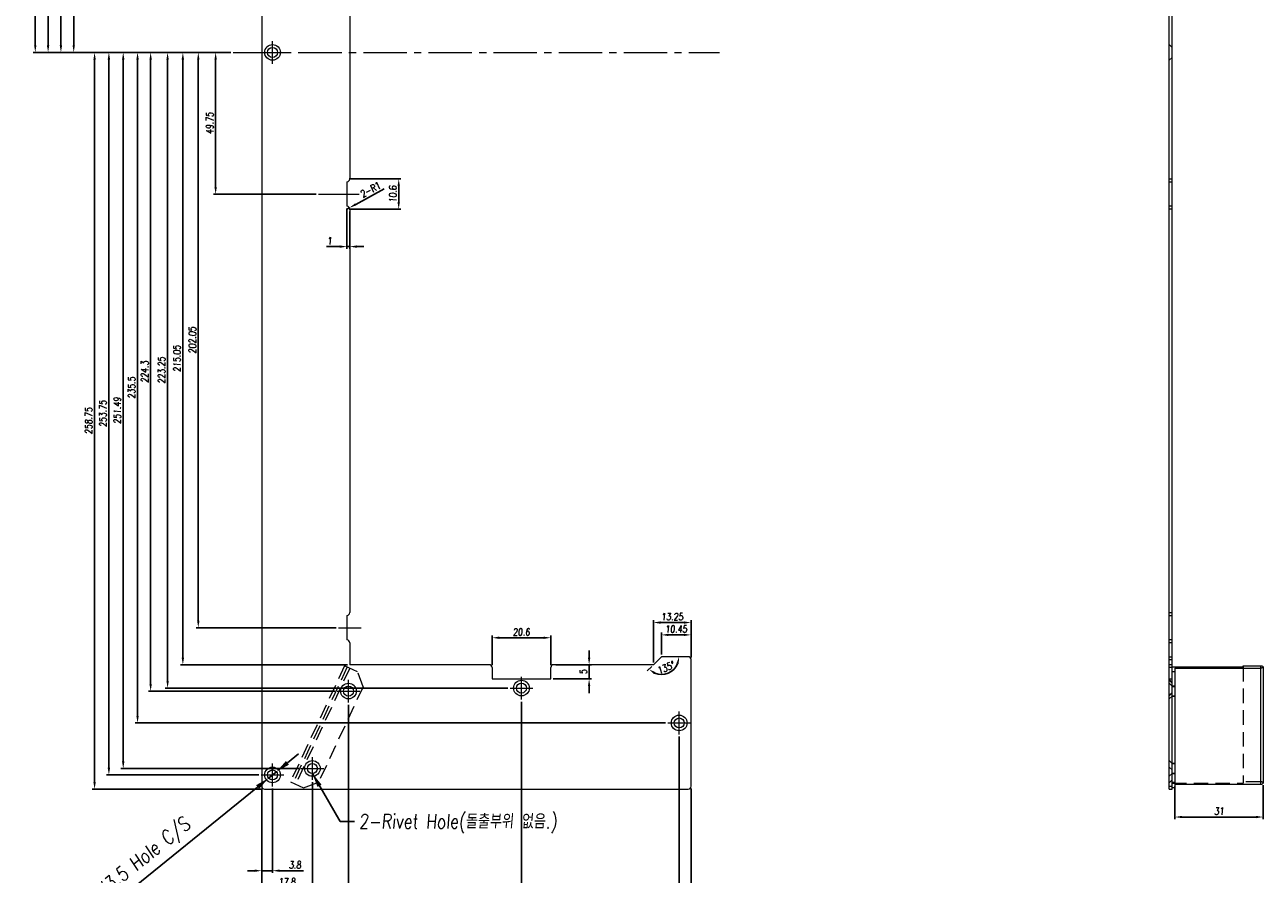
# Model space of a CAD drawing. Header units: millimetres. Extents: x 4497 to 11741, y 5958 to 12619.
# Tile 413 of 424: x 10125 to 10560, y 9300 to 9598. Entities that reach past the tile are written whole.
import ezdxf

# ---------------------------------------------------------------- set-up
doc = ezdxf.new("R2010")
doc.units = ezdxf.units.MM
doc.header["$LTSCALE"] = 0.8
doc.header["$PDMODE"] = 3
doc.header["$PDSIZE"] = 0.3125
for name, pattern in [('CENTER', [50.8, 31.75, -6.35, 6.35, -6.35]), ('CENTER2', [28.575, 19.05, -3.175, 3.175, -3.175]), ('HIDDEN', [9.525, 6.35, -3.175])]:
    doc.linetypes.add(name, pattern=pattern)
doc.layers.get('0').update_dxf_attribs({"linetype": 'CONTINUOUS', "lineweight": 0})
doc.layers.get('Defpoints').update_dxf_attribs({"linetype": 'CONTINUOUS', "lineweight": 0})
for name, color, linetype, lineweight in [('1', 2, 'CENTER', 0), ('2', 3, 'CONTINUOUS', 0), ('3', 5, 'HIDDEN', 0), ('4', 1, 'CENTER2', 9), ('P', 1, 'CONTINUOUS', 0)]:
    doc.layers.add(name, color=color, linetype=linetype, lineweight=lineweight)
doc.styles.get("Standard").update_dxf_attribs({"font": 'romans.shx', "width": 0.8, "oblique": 5, "bigfont": 'whgtxt.shx'})
doc.dimstyles.get("Standard").update_dxf_attribs({"dimtxt": 2.5, "dimasz": 2.5, "dimexe": 0.8, "dimexo": 0.8, "dimgap": 0.8, "dimtad": 1, "dimdsep": 46, "dimtxsty": 'Standard', "dimcen": 0, "dimclrd": 3, "dimclre": 3, "dimclrt": 3, "dimazin": 0, "dimtp": 0.001, "dimtm": 0.001, "dimtfac": 1, "dimtmove": 0, "dimatfit": 3, "dimfxl": 0, "dimtolj": 1, "dimarcsym": 0})

# ---------------------------------------------------------------- blocks, each defined once
blk = doc.blocks.new('*D21')
at = {"layer": '2', "color": 3, "lineweight": -2}
for p, q in [((10216.88, 9338.63), (10220.76, 9341.78)), ((10212.99, 9335.48), (10210.27, 9333.28)), ((10146.04, 9281.22), (10206.39, 9330.13))]:
    blk.add_line(p, q, dxfattribs=at)
at = {"layer": '2', "color": 3}
for points in [[(10216.35, 9339.28), (10217.4, 9337.98), (10212.99, 9335.48)], [(10205.87, 9330.78), (10206.91, 9329.48), (10210.27, 9333.28)]]:
    blk.add_solid(points, dxfattribs=at)
at = {"layer": 'Defpoints', "color": 0}
for p in [(10210.27, 9333.28), (10212.99, 9335.48)]:
    blk.add_point(p, dxfattribs=at)
at = {"layer": '2', "color": 3, "insert": (10163.68, 9302.48), "char_height": 5, "attachment_point": 5, "rotation": 39.0224}
blk.add_mtext('\\A1;8-∅3.5 Hole C/S', dxfattribs=at)
blk = doc.blocks.new('X')
at = {"layer": '1'}
for p, q in [((5251.84, 13719.59), (5251.84, 13727.59)), ((5247.84, 13723.59), (5255.84, 13723.59))]:
    blk.add_line(p, q, dxfattribs=at)
blk = doc.blocks.new('*D450')
at = {"layer": '2', "color": 3, "lineweight": -2}
for p, q in [((10237.76, 9533.28), (10237.76, 9519.13)), ((10238.76, 9532.28), (10238.76, 9519.13)), ((10235.26, 9519.93), (10230.65, 9519.93)), ((10238.76, 9519.93), (10237.76, 9519.93)), ((10241.26, 9519.93), (10243.76, 9519.93))]:
    blk.add_line(p, q, dxfattribs=at)
at = {"layer": '2', "color": 3}
for points in [[(10235.26, 9520.35), (10235.26, 9519.51), (10237.76, 9519.93)], [(10241.26, 9520.35), (10241.26, 9519.51), (10238.76, 9519.93)]]:
    blk.add_solid(points, dxfattribs=at)
at = {"layer": 'Defpoints', "color": 0}
for p in [(10237.76, 9534.08), (10238.76, 9533.08), (10237.76, 9519.93)]:
    blk.add_point(p, dxfattribs=at)
at = {"layer": '2', "color": 3, "insert": (10231.71, 9521.98), "char_height": 2.5, "attachment_point": 5}
blk.add_mtext('\\A1;1', dxfattribs=at)
blk = doc.blocks.new('*D451')
at = {"layer": '2', "color": 3, "lineweight": -2}
for p, q in [((10238.56, 9543.68), (10256.75, 9543.68)), ((10255.95, 9535.58), (10255.95, 9541.18)), ((10238.56, 9533.08), (10256.75, 9533.08))]:
    blk.add_line(p, q, dxfattribs=at)
at = {"layer": '2', "color": 3}
for points in [[(10255.54, 9541.18), (10256.37, 9541.18), (10255.95, 9543.68)], [(10255.54, 9535.58), (10256.37, 9535.58), (10255.95, 9533.08)]]:
    blk.add_solid(points, dxfattribs=at)
at = {"layer": 'Defpoints', "color": 0}
for p in [(10237.76, 9543.68), (10255.95, 9543.68), (10237.76, 9533.08)]:
    blk.add_point(p, dxfattribs=at)
at = {"layer": '2', "color": 3, "insert": (10253.9, 9538.38), "char_height": 2.5, "attachment_point": 5, "rotation": 90}
blk.add_mtext('\\A1;10.6', dxfattribs=at)
blk = doc.blocks.new('*D452')
at = {"layer": '2', "color": 3, "lineweight": -2}
for p, q in [((10250.89, 9540.26), (10240.84, 9534.76)), ((10237.76, 9533.08), (10238.64, 9533.56))]:
    blk.add_line(p, q, dxfattribs=at)
at = {"layer": '2', "color": 3}
blk.add_solid([(10240.64, 9535.13), (10241.04, 9534.4), (10238.64, 9533.56)], dxfattribs=at)
at = {"layer": 'Defpoints', "color": 0}
for p in [(10238.64, 9533.56), (10237.76, 9533.08)]:
    blk.add_point(p, dxfattribs=at)
at = {"layer": '2', "color": 3, "insert": (10245.98, 9539.91), "char_height": 2.5, "attachment_point": 5, "rotation": 28.6626}
blk.add_mtext('\\A1;2-R1', dxfattribs=at)
blk = doc.blocks.new('*D460')
at = {"layer": '2', "color": 3, "lineweight": -2}
for p, q in [((10207.83, 9329.58), (10207.83, 9299.95)), ((10211.63, 9329.58), (10211.63, 9299.95)), ((10205.33, 9300.75), (10202.83, 9300.75)), ((10207.83, 9300.75), (10211.63, 9300.75)), ((10214.13, 9300.75), (10222.48, 9300.75))]:
    blk.add_line(p, q, dxfattribs=at)
at = {"layer": '2', "color": 3}
for points in [[(10205.33, 9301.17), (10205.33, 9300.33), (10207.83, 9300.75)], [(10214.13, 9301.17), (10214.13, 9300.33), (10211.63, 9300.75)]]:
    blk.add_solid(points, dxfattribs=at)
at = {"layer": 'Defpoints', "color": 0}
for p in [(10207.83, 9330.38), (10211.63, 9330.38), (10211.63, 9300.75)]:
    blk.add_point(p, dxfattribs=at)
at = {"layer": '2', "color": 3, "insert": (10219.55, 9302.8), "char_height": 2.5, "attachment_point": 5}
blk.add_mtext('\\A1;3.8', dxfattribs=at)
blk = doc.blocks.new('*D461')
at = {"layer": '2', "color": 3, "lineweight": -2}
for p, q in [((10207.83, 9329.58), (10207.83, 9294.05)), ((10225.64, 9331.84), (10225.64, 9294.05)), ((10210.33, 9294.85), (10223.14, 9294.85))]:
    blk.add_line(p, q, dxfattribs=at)
at = {"layer": '2', "color": 3}
for points in [[(10210.33, 9295.26), (10210.33, 9294.43), (10207.83, 9294.85)], [(10223.14, 9295.26), (10223.14, 9294.43), (10225.64, 9294.85)]]:
    blk.add_solid(points, dxfattribs=at)
at = {"layer": 'Defpoints', "color": 0}
for p in [(10207.83, 9330.38), (10225.64, 9332.64), (10225.64, 9294.85)]:
    blk.add_point(p, dxfattribs=at)
at = {"layer": '2', "color": 3, "insert": (10216.73, 9296.9), "char_height": 2.5, "attachment_point": 5}
blk.add_mtext('\\A1;17.8', dxfattribs=at)
blk = doc.blocks.new('*D462')
at = {"layer": '2', "color": 3, "lineweight": -2}
for p, q in [((10238.31, 9359.03), (10238.31, 9289.55)), ((10207.83, 9329.58), (10207.83, 9289.55)), ((10210.33, 9290.35), (10235.81, 9290.35))]:
    blk.add_line(p, q, dxfattribs=at)
at = {"layer": '2', "color": 3}
for points in [[(10210.33, 9290.76), (10210.33, 9289.93), (10207.83, 9290.35)], [(10235.81, 9290.76), (10235.81, 9289.93), (10238.31, 9290.35)]]:
    blk.add_solid(points, dxfattribs=at)
at = {"layer": 'Defpoints', "color": 0}
for p in [(10238.31, 9359.83), (10207.83, 9330.38), (10238.31, 9290.35)]:
    blk.add_point(p, dxfattribs=at)
at = {"layer": '2', "color": 3, "insert": (10223.07, 9292.4), "char_height": 2.5, "attachment_point": 5}
blk.add_mtext('\\A1;30.48', dxfattribs=at)
blk = doc.blocks.new('*D463')
at = {"layer": '2', "color": 3, "lineweight": -2}
for p, q in [((10299.06, 9360.08), (10299.06, 9285.05)), ((10207.83, 9329.58), (10207.83, 9285.05)), ((10210.33, 9285.85), (10296.56, 9285.85))]:
    blk.add_line(p, q, dxfattribs=at)
at = {"layer": '2', "color": 3}
for points in [[(10210.33, 9286.26), (10210.33, 9285.43), (10207.83, 9285.85)], [(10296.56, 9286.26), (10296.56, 9285.43), (10299.06, 9285.85)]]:
    blk.add_solid(points, dxfattribs=at)
at = {"layer": 'Defpoints', "color": 0}
for p in [(10299.06, 9360.88), (10207.83, 9330.38), (10299.06, 9285.85)]:
    blk.add_point(p, dxfattribs=at)
at = {"layer": '2', "color": 3, "insert": (10253.45, 9287.9), "char_height": 2.5, "attachment_point": 5}
blk.add_mtext('\\A1;91.23', dxfattribs=at)
blk = doc.blocks.new('*D464')
at = {"layer": '2', "color": 3, "lineweight": -2}
for p, q in [((10354.45, 9347.83), (10354.45, 9280.55)), ((10207.83, 9329.58), (10207.83, 9280.55)), ((10210.33, 9281.35), (10351.95, 9281.35))]:
    blk.add_line(p, q, dxfattribs=at)
at = {"layer": '2', "color": 3}
for points in [[(10210.33, 9281.76), (10210.33, 9280.93), (10207.83, 9281.35)], [(10351.95, 9281.76), (10351.95, 9280.93), (10354.45, 9281.35)]]:
    blk.add_solid(points, dxfattribs=at)
at = {"layer": 'Defpoints', "color": 0}
for p in [(10354.45, 9348.63), (10207.83, 9330.38), (10354.45, 9281.35)]:
    blk.add_point(p, dxfattribs=at)
at = {"layer": '2', "color": 3, "insert": (10281.14, 9283.4), "char_height": 2.5, "attachment_point": 5}
blk.add_mtext('\\A1;146.62', dxfattribs=at)
blk = doc.blocks.new('*D465')
at = {"layer": '2', "color": 3, "lineweight": -2}
for p, q in [((10207.83, 9329.58), (10207.83, 9276.05)), ((10358.63, 9329.58), (10358.63, 9276.05)), ((10210.33, 9276.85), (10356.13, 9276.85))]:
    blk.add_line(p, q, dxfattribs=at)
at = {"layer": '2', "color": 3}
for points in [[(10210.33, 9277.26), (10210.33, 9276.43), (10207.83, 9276.85)], [(10356.13, 9277.26), (10356.13, 9276.43), (10358.63, 9276.85)]]:
    blk.add_solid(points, dxfattribs=at)
at = {"layer": 'Defpoints', "color": 0}
for p in [(10207.83, 9330.38), (10358.63, 9330.38), (10358.63, 9276.85)]:
    blk.add_point(p, dxfattribs=at)
at = {"layer": '2', "color": 3, "insert": (10283.23, 9278.9), "char_height": 2.5, "attachment_point": 5}
blk.add_mtext('\\A1;150.8', dxfattribs=at)
blk = doc.blocks.new('*D466')
at = {"layer": '2', "color": 3, "lineweight": -2}
for p, q in [((10236.96, 9706.98), (10141.03, 9706.98)), ((10141.83, 9590.63), (10141.83, 9704.48)), ((10197.03, 9588.13), (10141.03, 9588.13))]:
    blk.add_line(p, q, dxfattribs=at)
at = {"layer": '2', "color": 3}
for points in [[(10141.41, 9704.48), (10142.24, 9704.48), (10141.83, 9706.98)], [(10141.41, 9590.63), (10142.24, 9590.63), (10141.83, 9588.13)]]:
    blk.add_solid(points, dxfattribs=at)
at = {"layer": 'Defpoints', "color": 0}
for p in [(10141.83, 9706.98), (10237.76, 9706.98), (10197.83, 9588.13)]:
    blk.add_point(p, dxfattribs=at)
at = {"layer": '2', "color": 3, "insert": (10139.78, 9647.56), "char_height": 2.5, "attachment_point": 5, "rotation": 90}
blk.add_mtext('\\A1;118.85', dxfattribs=at)
blk = doc.blocks.new('*D467')
at = {"layer": '2', "color": 3, "lineweight": -2}
for p, q in [((10294.26, 9711.88), (10136.53, 9711.88)), ((10137.33, 9590.63), (10137.33, 9709.38)), ((10197.03, 9588.13), (10136.53, 9588.13))]:
    blk.add_line(p, q, dxfattribs=at)
at = {"layer": '2', "color": 3}
for points in [[(10136.91, 9709.38), (10137.74, 9709.38), (10137.33, 9711.88)], [(10136.91, 9590.63), (10137.74, 9590.63), (10137.33, 9588.13)]]:
    blk.add_solid(points, dxfattribs=at)
at = {"layer": 'Defpoints', "color": 0}
for p in [(10137.33, 9711.88), (10295.06, 9711.88), (10197.83, 9588.13)]:
    blk.add_point(p, dxfattribs=at)
at = {"layer": '2', "color": 3, "insert": (10135.28, 9650.01), "char_height": 2.5, "attachment_point": 5, "rotation": 90}
blk.add_mtext('\\A1;123.75', dxfattribs=at)
blk = doc.blocks.new('*D468')
at = {"layer": '2', "color": 3, "lineweight": -2}
for p, q in [((10349.65, 9755.76), (10132.03, 9755.76)), ((10132.83, 9590.63), (10132.83, 9753.26)), ((10197.03, 9588.13), (10132.03, 9588.13))]:
    blk.add_line(p, q, dxfattribs=at)
at = {"layer": '2', "color": 3}
for points in [[(10132.41, 9753.26), (10133.24, 9753.26), (10132.83, 9755.76)], [(10132.41, 9590.63), (10133.24, 9590.63), (10132.83, 9588.13)]]:
    blk.add_solid(points, dxfattribs=at)
at = {"layer": 'Defpoints', "color": 0}
for p in [(10132.83, 9755.76), (10350.45, 9755.76), (10197.83, 9588.13)]:
    blk.add_point(p, dxfattribs=at)
at = {"layer": '2', "color": 3, "insert": (10130.78, 9671.95), "char_height": 2.5, "attachment_point": 5, "rotation": 90}
blk.add_mtext('\\A1;167.63', dxfattribs=at)
blk = doc.blocks.new('*D469')
at = {"layer": '2', "color": 3, "lineweight": -2}
for p, q in [((10206.83, 9841.88), (10127.53, 9841.88)), ((10128.33, 9590.63), (10128.33, 9839.38)), ((10197.03, 9588.13), (10127.53, 9588.13))]:
    blk.add_line(p, q, dxfattribs=at)
at = {"layer": '2', "color": 3}
for points in [[(10127.91, 9839.38), (10128.74, 9839.38), (10128.33, 9841.88)], [(10127.91, 9590.63), (10128.74, 9590.63), (10128.33, 9588.13)]]:
    blk.add_solid(points, dxfattribs=at)
at = {"layer": 'Defpoints', "color": 0}
for p in [(10128.33, 9841.88), (10207.63, 9841.88), (10197.83, 9588.13)]:
    blk.add_point(p, dxfattribs=at)
at = {"layer": '2', "color": 3, "insert": (10126.28, 9715.01), "char_height": 2.5, "attachment_point": 5, "rotation": 90}
blk.add_mtext('\\A1;253.75', dxfattribs=at)
blk = doc.blocks.new('*D470')
at = {"layer": '2', "color": 3, "lineweight": -2}
for p, q in [((10197.03, 9588.13), (10179.35, 9588.13)), ((10180.15, 9585.63), (10180.15, 9375.58)), ((10237.96, 9373.08), (10179.35, 9373.08))]:
    blk.add_line(p, q, dxfattribs=at)
at = {"layer": '2', "color": 3}
for points in [[(10179.73, 9585.63), (10180.57, 9585.63), (10180.15, 9588.13)], [(10179.73, 9375.58), (10180.57, 9375.58), (10180.15, 9373.08)]]:
    blk.add_solid(points, dxfattribs=at)
at = {"layer": 'Defpoints', "color": 0}
for p in [(10197.83, 9588.13), (10180.15, 9373.08), (10238.76, 9373.08)]:
    blk.add_point(p, dxfattribs=at)
at = {"layer": '2', "color": 3, "insert": (10178.1, 9480.61), "char_height": 2.5, "attachment_point": 5, "rotation": 90}
blk.add_mtext('\\A1;215.05', dxfattribs=at)
blk = doc.blocks.new('*D471')
at = {"layer": '2', "color": 3, "lineweight": -2}
for p, q in [((10197.03, 9588.13), (10173.99, 9588.13)), ((10174.79, 9585.63), (10174.79, 9367.38)), ((10294.26, 9364.88), (10173.99, 9364.88))]:
    blk.add_line(p, q, dxfattribs=at)
at = {"layer": '2', "color": 3}
for points in [[(10174.38, 9585.63), (10175.21, 9585.63), (10174.79, 9588.13)], [(10174.38, 9367.38), (10175.21, 9367.38), (10174.79, 9364.88)]]:
    blk.add_solid(points, dxfattribs=at)
at = {"layer": 'Defpoints', "color": 0}
for p in [(10197.83, 9588.13), (10174.79, 9364.88), (10295.06, 9364.88)]:
    blk.add_point(p, dxfattribs=at)
at = {"layer": '2', "color": 3, "insert": (10172.74, 9476.51), "char_height": 2.5, "attachment_point": 5, "rotation": 90}
blk.add_mtext('\\A1;223.25', dxfattribs=at)
blk = doc.blocks.new('*D472')
at = {"layer": '2', "color": 3, "lineweight": -2}
for p, q in [((10197.03, 9588.13), (10168.04, 9588.13)), ((10168.84, 9585.63), (10168.84, 9366.33)), ((10233.51, 9363.83), (10168.04, 9363.83))]:
    blk.add_line(p, q, dxfattribs=at)
at = {"layer": '2', "color": 3}
for points in [[(10168.42, 9585.63), (10169.26, 9585.63), (10168.84, 9588.13)], [(10168.42, 9366.33), (10169.26, 9366.33), (10168.84, 9363.83)]]:
    blk.add_solid(points, dxfattribs=at)
at = {"layer": 'Defpoints', "color": 0}
for p in [(10197.83, 9588.13), (10168.84, 9363.83), (10234.31, 9363.83)]:
    blk.add_point(p, dxfattribs=at)
at = {"layer": '2', "color": 3, "insert": (10166.79, 9475.98), "char_height": 2.5, "attachment_point": 5, "rotation": 90}
blk.add_mtext('\\A1;224.3', dxfattribs=at)
blk = doc.blocks.new('*D473')
at = {"layer": '2', "color": 3, "lineweight": -2}
for p, q in [((10197.03, 9588.13), (10163.44, 9588.13)), ((10164.24, 9585.63), (10164.24, 9355.13)), ((10349.65, 9352.63), (10163.44, 9352.63))]:
    blk.add_line(p, q, dxfattribs=at)
at = {"layer": '2', "color": 3}
for points in [[(10163.83, 9585.63), (10164.66, 9585.63), (10164.24, 9588.13)], [(10163.83, 9355.13), (10164.66, 9355.13), (10164.24, 9352.63)]]:
    blk.add_solid(points, dxfattribs=at)
at = {"layer": 'Defpoints', "color": 0}
for p in [(10197.83, 9588.13), (10164.24, 9352.63), (10350.45, 9352.63)]:
    blk.add_point(p, dxfattribs=at)
at = {"layer": '2', "color": 3, "insert": (10162.19, 9470.38), "char_height": 2.5, "attachment_point": 5, "rotation": 90}
blk.add_mtext('\\A1;235.5', dxfattribs=at)
blk = doc.blocks.new('*D474')
at = {"layer": '2', "color": 3, "lineweight": -2}
for p, q in [((10197.03, 9588.13), (10158.41, 9588.13)), ((10159.21, 9585.63), (10159.21, 9339.14)), ((10220.84, 9336.64), (10158.41, 9336.64))]:
    blk.add_line(p, q, dxfattribs=at)
at = {"layer": '2', "color": 3}
for points in [[(10158.79, 9585.63), (10159.63, 9585.63), (10159.21, 9588.13)], [(10158.79, 9339.14), (10159.63, 9339.14), (10159.21, 9336.64)]]:
    blk.add_solid(points, dxfattribs=at)
at = {"layer": 'Defpoints', "color": 0}
for p in [(10197.83, 9588.13), (10159.21, 9336.64), (10221.64, 9336.64)]:
    blk.add_point(p, dxfattribs=at)
at = {"layer": '2', "color": 3, "insert": (10157.16, 9462.39), "char_height": 2.5, "attachment_point": 5, "rotation": 90}
blk.add_mtext('\\A1;251.49', dxfattribs=at)
blk = doc.blocks.new('*D475')
at = {"layer": '2', "color": 3, "lineweight": -2}
for p, q in [((10197.03, 9588.13), (10153.38, 9588.13)), ((10154.18, 9585.63), (10154.18, 9336.88)), ((10206.83, 9334.38), (10153.38, 9334.38))]:
    blk.add_line(p, q, dxfattribs=at)
at = {"layer": '2', "color": 3}
for points in [[(10153.76, 9585.63), (10154.6, 9585.63), (10154.18, 9588.13)], [(10153.76, 9336.88), (10154.6, 9336.88), (10154.18, 9334.38)]]:
    blk.add_solid(points, dxfattribs=at)
at = {"layer": 'Defpoints', "color": 0}
for p in [(10197.83, 9588.13), (10154.18, 9334.38), (10207.63, 9334.38)]:
    blk.add_point(p, dxfattribs=at)
at = {"layer": '2', "color": 3, "insert": (10152.13, 9461.26), "char_height": 2.5, "attachment_point": 5, "rotation": 90}
blk.add_mtext('\\A1;253.75', dxfattribs=at)
blk = doc.blocks.new('*D476')
at = {"layer": '2', "color": 3, "lineweight": -2}
for p, q in [((10197.03, 9588.13), (10148.35, 9588.13)), ((10149.15, 9585.63), (10149.15, 9331.88)), ((10208.03, 9329.38), (10148.35, 9329.38))]:
    blk.add_line(p, q, dxfattribs=at)
at = {"layer": '2', "color": 3}
for points in [[(10148.73, 9585.63), (10149.56, 9585.63), (10149.15, 9588.13)], [(10148.73, 9331.88), (10149.56, 9331.88), (10149.15, 9329.38)]]:
    blk.add_solid(points, dxfattribs=at)
at = {"layer": 'Defpoints', "color": 0}
for p in [(10197.83, 9588.13), (10149.15, 9329.38), (10208.83, 9329.38)]:
    blk.add_point(p, dxfattribs=at)
at = {"layer": '2', "color": 3, "insert": (10147.1, 9458.76), "char_height": 2.5, "attachment_point": 5, "rotation": 90}
blk.add_mtext('\\A1;258.75', dxfattribs=at)
blk = doc.blocks.new('*D485')
at = {"layer": '2', "color": 3, "lineweight": -2}
for p, q in [((10197.03, 9588.13), (10190.86, 9588.13)), ((10191.66, 9540.88), (10191.66, 9585.63)), ((10226.96, 9538.38), (10190.86, 9538.38))]:
    blk.add_line(p, q, dxfattribs=at)
at = {"layer": '2', "color": 3}
for points in [[(10191.25, 9585.63), (10192.08, 9585.63), (10191.66, 9588.13)], [(10191.25, 9540.88), (10192.08, 9540.88), (10191.66, 9538.38)]]:
    blk.add_solid(points, dxfattribs=at)
at = {"layer": 'Defpoints', "color": 0}
for p in [(10191.66, 9588.13), (10197.83, 9588.13), (10227.76, 9538.38)]:
    blk.add_point(p, dxfattribs=at)
at = {"layer": '2', "color": 3, "insert": (10189.61, 9563.26), "char_height": 2.5, "attachment_point": 5, "rotation": 90}
blk.add_mtext('\\A1;49.75', dxfattribs=at)
blk = doc.blocks.new('*D486')
at = {"layer": '2', "color": 3, "lineweight": -2}
for p, q in [((10197.03, 9588.13), (10184.77, 9588.13)), ((10185.57, 9585.63), (10185.57, 9388.58)), ((10233.96, 9386.08), (10184.77, 9386.08))]:
    blk.add_line(p, q, dxfattribs=at)
at = {"layer": '2', "color": 3}
for points in [[(10185.16, 9585.63), (10185.99, 9585.63), (10185.57, 9588.13)], [(10185.16, 9388.58), (10185.99, 9388.58), (10185.57, 9386.08)]]:
    blk.add_solid(points, dxfattribs=at)
at = {"layer": 'Defpoints', "color": 0}
for p in [(10197.83, 9588.13), (10185.57, 9386.08), (10234.76, 9386.08)]:
    blk.add_point(p, dxfattribs=at)
at = {"layer": '2', "color": 3, "insert": (10183.52, 9487.11), "char_height": 2.5, "attachment_point": 5, "rotation": 90}
blk.add_mtext('\\A1;202.05', dxfattribs=at)
blk = doc.blocks.new('*D487')
at = {"layer": '2', "color": 3, "lineweight": -2}
for p, q in [((10322.82, 9375.58), (10322.82, 9378.08)), ((10311.16, 9373.08), (10323.62, 9373.08)), ((10322.82, 9368.08), (10322.82, 9373.08)), ((10310.16, 9368.08), (10323.62, 9368.08)), ((10322.82, 9365.58), (10322.82, 9363.08))]:
    blk.add_line(p, q, dxfattribs=at)
at = {"layer": '2', "color": 3}
for points in [[(10322.41, 9375.58), (10323.24, 9375.58), (10322.82, 9373.08)], [(10322.41, 9365.58), (10323.24, 9365.58), (10322.82, 9368.08)]]:
    blk.add_solid(points, dxfattribs=at)
at = {"layer": 'Defpoints', "color": 0}
for p in [(10310.36, 9373.08), (10322.82, 9373.08), (10309.36, 9368.08)]:
    blk.add_point(p, dxfattribs=at)
at = {"layer": '2', "color": 3, "insert": (10320.77, 9370.58), "char_height": 2.5, "attachment_point": 5, "rotation": 90}
blk.add_mtext('\\A1;5', dxfattribs=at)
blk = doc.blocks.new('*D488')
at = {"layer": '2', "color": 3, "lineweight": -2}
for p, q in [((10288.76, 9372.88), (10288.76, 9383.36)), ((10291.26, 9382.56), (10306.86, 9382.56)), ((10309.36, 9372.88), (10309.36, 9383.36))]:
    blk.add_line(p, q, dxfattribs=at)
at = {"layer": '2', "color": 3}
for points in [[(10291.26, 9382.97), (10291.26, 9382.14), (10288.76, 9382.56)], [(10306.86, 9382.97), (10306.86, 9382.14), (10309.36, 9382.56)]]:
    blk.add_solid(points, dxfattribs=at)
at = {"layer": 'Defpoints', "color": 0}
for p in [(10309.36, 9382.56), (10288.76, 9372.08), (10309.36, 9372.08)]:
    blk.add_point(p, dxfattribs=at)
at = {"layer": '2', "color": 3, "insert": (10299.06, 9384.61), "char_height": 2.5, "attachment_point": 5}
blk.add_mtext('\\A1;20.6', dxfattribs=at)
blk = doc.blocks.new('*D489')
at = {"layer": '2', "color": 3, "lineweight": -2}
for p, q in [((10348.19, 9376.68), (10348.19, 9384.37)), ((10356.13, 9383.57), (10350.69, 9383.57)), ((10358.63, 9375.68), (10358.63, 9384.37))]:
    blk.add_line(p, q, dxfattribs=at)
at = {"layer": '2', "color": 3}
for points in [[(10350.69, 9383.99), (10350.69, 9383.16), (10348.19, 9383.57)], [(10356.13, 9383.99), (10356.13, 9383.16), (10358.63, 9383.57)]]:
    blk.add_solid(points, dxfattribs=at)
at = {"layer": 'Defpoints', "color": 0}
for p in [(10348.19, 9383.57), (10348.19, 9375.88), (10358.63, 9374.88)]:
    blk.add_point(p, dxfattribs=at)
at = {"layer": '2', "color": 3, "insert": (10353.41, 9385.62), "char_height": 2.5, "attachment_point": 5}
blk.add_mtext('\\A1;10.45', dxfattribs=at)
blk = doc.blocks.new('*D490')
at = {"layer": '2', "color": 3, "lineweight": -2}
for p, q in [((10345.39, 9373.88), (10345.39, 9388.7)), ((10356.13, 9387.9), (10347.89, 9387.9)), ((10358.63, 9375.68), (10358.63, 9388.7))]:
    blk.add_line(p, q, dxfattribs=at)
at = {"layer": '2', "color": 3}
for points in [[(10347.89, 9388.31), (10347.89, 9387.48), (10345.39, 9387.9)], [(10356.13, 9388.31), (10356.13, 9387.48), (10358.63, 9387.9)]]:
    blk.add_solid(points, dxfattribs=at)
at = {"layer": 'Defpoints', "color": 0}
for p in [(10345.39, 9387.9), (10345.39, 9373.08), (10358.63, 9374.88)]:
    blk.add_point(p, dxfattribs=at)
at = {"layer": '2', "color": 3, "insert": (10352.01, 9389.95), "char_height": 2.5, "attachment_point": 5}
blk.add_mtext('\\A1;13.25', dxfattribs=at)
blk = doc.blocks.new('*D491')
at = {"layer": '2', "color": 3, "lineweight": -2}
blk.add_line((10344.82, 9372.52), (10343.24, 9370.93), dxfattribs=at)
blk.add_arc((10348.19, 9375.88), 6.2, 248.2658, 336.7342, dxfattribs=at)
at = {"layer": '2', "color": 3}
for points in [[(10353.48, 9373.52), (10354.29, 9373.35), (10354.39, 9375.88)], [(10345.66, 9369.78), (10346.12, 9370.47), (10343.81, 9371.5)]]:
    blk.add_solid(points, dxfattribs=at)
at = {"layer": 'Defpoints', "color": 0}
for p in [(10345.39, 9373.08), (10348.19, 9375.88), (10348.19, 9375.88), (10357.63, 9375.88), (10348.19, 9369.68)]:
    blk.add_point(p, dxfattribs=at)
at = {"layer": '2', "color": 3, "insert": (10349.78, 9372.05), "char_height": 2.5, "attachment_point": 5, "rotation": 22.5}
blk.add_mtext('\\A1;135°', dxfattribs=at)
blk = doc.blocks.new('*D497')
at = {"layer": '2', "color": 3, "lineweight": -2}
for p, q in [((10528.55, 9330.32), (10528.55, 9318.8)), ((10559.55, 9330.74), (10559.55, 9318.8)), ((10531.05, 9319.6), (10557.05, 9319.6))]:
    blk.add_line(p, q, dxfattribs=at)
at = {"layer": '2', "color": 3}
for points in [[(10531.05, 9320.02), (10531.05, 9319.19), (10528.55, 9319.6)], [(10557.05, 9320.02), (10557.05, 9319.19), (10559.55, 9319.6)]]:
    blk.add_solid(points, dxfattribs=at)
at = {"layer": 'Defpoints', "color": 0}
for p in [(10528.55, 9331.12), (10559.55, 9331.54), (10559.55, 9319.6)]:
    blk.add_point(p, dxfattribs=at)
at = {"layer": '2', "color": 3, "insert": (10544.05, 9321.65), "char_height": 2.5, "attachment_point": 5}
blk.add_mtext('\\A1;31', dxfattribs=at)

msp = doc.modelspace()

# ---------------------------------------------------------------- linework, layer by layer
at = {"linetype": 'Continuous'}
for p, q in [((10526.549, 9329.382), (10526.549, 9846.882)), ((10527.549, 9329.382), (10527.549, 9846.882)), ((10207.834, 9845.882), (10207.834, 9330.382)), ((10238.764, 9697.382), (10238.764, 9543.682)), ((10237.764, 9542.682), (10237.764, 9534.082)), ((10526.549, 9543.682), (10527.549, 9543.682)), ((10526.549, 9542.682), (10527.549, 9542.682)), ((10527.549, 9534.082), (10526.549, 9534.082)), ((10238.764, 9533.082), (10238.764, 9391.382)), ((10527.549, 9533.082), (10526.549, 9533.082)), ((10237.764, 9390.382), (10237.764, 9381.782)), ((10526.549, 9391.382), (10527.549, 9391.382)), ((10526.549, 9390.382), (10527.549, 9390.382)), ((10527.549, 9381.782), (10526.549, 9381.782)), ((10238.764, 9380.782), (10238.764, 9373.082)), ((10527.549, 9380.782), (10526.549, 9380.782)), ((10287.764, 9373.082), (10238.764, 9373.082)), ((10345.389, 9373.082), (10310.364, 9373.082)), ((10348.189, 9375.882), (10345.389, 9373.082)), ((10357.634, 9375.882), (10348.189, 9375.882)), ((10358.634, 9330.382), (10358.634, 9374.882)), ((10526.549, 9375.882), (10527.549, 9375.882)), ((10526.549, 9374.882), (10527.549, 9374.882)), ((10552.549, 9372.744), (10558.549, 9372.744)), ((10552.549, 9372.322), (10552.549, 9372.744)), ((10288.764, 9372.082), (10288.764, 9368.082)), ((10288.764, 9368.082), (10309.364, 9368.082)), ((10309.364, 9368.082), (10309.364, 9372.082)), ((10527.549, 9372.322), (10552.549, 9372.322)), ((10528.549, 9370.631), (10527.549, 9370.631)), ((10528.549, 9371.899), (10558.549, 9371.899)), ((10528.549, 9371.899), (10528.549, 9329.847)), ((10558.549, 9371.899), (10558.549, 9331.115)), ((10559.549, 9372.322), (10559.549, 9331.538)), ((10528.549, 9365.315), (10527.549, 9365.315)), ((10208.834, 9329.382), (10357.634, 9329.382)), ((10526.549, 9330.382), (10527.549, 9330.382)), ((10526.549, 9329.382), (10527.549, 9329.382)), ((10528.549, 9331.782), (10527.549, 9331.782)), ((10528.549, 9329.847), (10527.549, 9329.847)), ((10528.549, 9331.115), (10558.549, 9331.115))]:
    msp.add_line(p, q, dxfattribs=at)
for centre, radius in [((10211.634, 9588.132), 2.75), ((10211.634, 9588.132), 1.75), ((10238.314, 9363.834), 2.75), ((10238.314, 9363.834), 1.75), ((10299.064, 9364.882), 2.75), ((10299.064, 9364.882), 1.75), ((10225.635, 9336.645), 2.75), ((10225.635, 9336.645), 1.75), ((10211.634, 9334.382), 2.75), ((10211.634, 9334.382), 1.75)]:
    msp.add_circle(centre, radius, dxfattribs=at)
for centre, start, end in [((10237.764, 9543.682), 270, 0), ((10237.764, 9533.082), 0, 90), ((10237.764, 9391.382), 270, 0), ((10237.764, 9380.782), 0, 90), ((10287.764, 9372.082), 0, 90), ((10310.364, 9372.082), 90, 180), ((10357.634, 9374.882), 0, 90), ((10208.834, 9330.382), 180, 270), ((10357.634, 9330.382), 270, 0)]:
    msp.add_arc(centre, 1, start, end, dxfattribs=at)
for points, knots in [([(10558.549, 9372.744), (10558.677, 9372.744), (10558.923, 9372.722), (10559.272, 9372.639), (10559.549, 9372.461), (10559.549, 9372.322)], [0, 0, 0, 0, 0.3368898, 0.632891, 1, 1, 1, 1]), ([(10559.549, 9372.322), (10559.549, 9372.182), (10559.272, 9372.004), (10558.923, 9371.921), (10558.677, 9371.899), (10558.549, 9371.899)], [0, 0, 0, 0, 0.367109, 0.6631102, 1, 1, 1, 1]), ([(10558.549, 9331.115), (10558.677, 9331.115), (10558.923, 9331.137), (10559.272, 9331.22), (10559.549, 9331.398), (10559.549, 9331.538)], [0, 0, 0, 0, 0.3368898, 0.632891, 1, 1, 1, 1])]:
    msp.add_open_spline(points, degree=3, knots=knots, dxfattribs=at)
at = {"layer": '1'}
for p, q in [((10227.764, 9538.382), (10242.102, 9538.382)), ((10234.764, 9386.082), (10242.764, 9386.082))]:
    msp.add_line(p, q, dxfattribs=at)
at = {"layer": '3'}
for p, q in [((10527.549, 9589.882), (10526.549, 9590.882)), ((10527.549, 9586.382), (10526.549, 9585.382)), ((10236.952, 9372.744), (10217.934, 9331.96)), ((10241.483, 9370.631), (10236.952, 9372.744)), ((10527.549, 9373.082), (10526.549, 9373.082)), ((10558.549, 9372.744), (10558.549, 9371.899)), ((10237.858, 9372.322), (10218.84, 9331.538)), ((10238.764, 9371.899), (10219.746, 9331.115)), ((10243.418, 9365.315), (10241.483, 9370.631)), ((10527.549, 9372.082), (10526.549, 9372.082)), ((10526.549, 9368.082), (10527.549, 9368.082)), ((10552.549, 9372.322), (10552.549, 9331.538)), ((10243.418, 9365.315), (10227.781, 9331.782)), ((10527.549, 9366.882), (10526.549, 9367.882)), ((10527.549, 9366.632), (10526.549, 9367.632)), ((10527.549, 9365.584), (10526.549, 9366.584)), ((10528.549, 9365.584), (10527.549, 9365.584)), ((10527.549, 9365.584), (10528.549, 9365.584)), ((10528.549, 9365.584), (10528.549, 9362.084)), ((10527.549, 9363.382), (10526.549, 9362.382)), ((10527.549, 9363.132), (10526.549, 9362.132)), ((10527.549, 9362.084), (10526.549, 9361.084)), ((10528.549, 9362.084), (10527.549, 9362.084)), ((10527.549, 9362.084), (10528.549, 9362.084)), ((10527.549, 9338.395), (10526.549, 9339.395)), ((10528.549, 9338.395), (10527.549, 9338.395)), ((10527.549, 9338.395), (10528.549, 9338.395)), ((10528.549, 9338.395), (10528.549, 9334.895)), ((10527.549, 9336.132), (10526.549, 9337.132)), ((10527.549, 9334.895), (10526.549, 9333.895)), ((10528.549, 9334.895), (10527.549, 9334.895)), ((10527.549, 9334.895), (10528.549, 9334.895)), ((10217.934, 9331.96), (10222.465, 9329.847)), ((10222.465, 9329.847), (10227.781, 9331.782)), ((10527.549, 9332.632), (10526.549, 9331.632)), ((10527.549, 9331.538), (10552.549, 9331.538)), ((10558.549, 9331.96), (10552.549, 9331.96))]:
    msp.add_line(p, q, dxfattribs=at)
msp.add_open_spline([(10559.549, 9331.538), (10559.549, 9331.677), (10559.272, 9331.855), (10558.923, 9331.938), (10558.677, 9331.96), (10558.549, 9331.96)], degree=3, knots=[0, 0, 0, 0, 0.367109, 0.6631102, 1, 1, 1, 1], dxfattribs=at)
at = {"layer": '4'}
msp.add_line((10197.834, 9588.132), (10368.634, 9588.132), dxfattribs=at)
at = {"layer": 'P', "linetype": 'Continuous'}
for radius in [2.75, 1.75]:
    msp.add_circle((10354.454, 9352.632), radius, dxfattribs=at)

# ---------------------------------------------------------------- block references
for p in [(4959.796, -4135.46), (5047.226, -4358.71), (4986.475, -4359.758), (5102.616, -4370.96), (4959.796, -4389.21), (4973.797, -4386.948)]:
    msp.add_blockref('X', p)

# ---------------------------------------------------------------- texts
at = {"layer": '2', "color": 3, "insert": (10241.97, 9320.583), "char_height": 5, "attachment_point": 1}
msp.add_mtext('2-Rivet Hole(돌출부위 없음.)', dxfattribs=at)

# ---------------------------------------------------------------- dimensions: what is measured, and where the dimension line sits
at = {"layer": '2'}
for base, p1, p2, picture, middle in [((10128.326, 9841.882), (10197.834, 9588.132), (10207.634, 9841.882), '*D469', (10126.276, 9715.007)), ((10132.826, 9755.762), (10197.834, 9588.132), (10350.454, 9755.762), '*D468', (10130.776, 9671.947)), ((10137.326, 9711.882), (10197.834, 9588.132), (10295.064, 9711.882), '*D467', (10135.276, 9650.007)), ((10141.826, 9706.982), (10197.834, 9588.132), (10237.764, 9706.982), '*D466', (10139.776, 9647.557)), ((10185.575, 9386.082), (10197.834, 9588.132), (10234.764, 9386.082), '*D486', (10183.525, 9487.107)), ((10191.665, 9588.132), (10227.764, 9538.382), (10197.834, 9588.132), '*D485', (10189.615, 9563.257)), ((10322.822, 9373.082), (10309.364, 9368.082), (10310.364, 9373.082), '*D487', (10320.772, 9370.582))]:
    dim = msp.add_linear_dim(base=base, p1=p1, p2=p2, angle=90, dimstyle='Standard', override={"dimazin": 2}, dxfattribs=at)
    dim.commit()
    dim.dimension.update_dxf_attribs({"geometry": picture, "text_midpoint": middle})
for base, p1, p2, picture, middle in [((10149.147, 9329.382), (10197.834, 9588.132), (10208.834, 9329.382), '*D476', (10149.147, 9458.757)), ((10154.179, 9334.382), (10197.834, 9588.132), (10207.634, 9334.382), '*D475', (10154.179, 9461.257)), ((10159.211, 9336.645), (10197.834, 9588.132), (10221.635, 9336.645), '*D474', (10159.211, 9462.388)), ((10164.243, 9352.632), (10197.834, 9588.132), (10350.454, 9352.632), '*D473', (10164.243, 9470.382)), ((10168.839, 9363.834), (10197.834, 9588.132), (10234.314, 9363.834), '*D472', (10168.839, 9475.983)), ((10174.793, 9364.882), (10197.834, 9588.132), (10295.064, 9364.882), '*D471', (10174.793, 9476.507)), ((10180.151, 9373.082), (10197.834, 9588.132), (10238.764, 9373.082), '*D470', (10180.151, 9480.607)), ((10255.953, 9543.682), (10237.764, 9533.082), (10237.764, 9543.682), '*D451', (10255.953, 9538.382))]:
    dim = msp.add_linear_dim(base=base, p1=p1, p2=p2, angle=90, dimstyle='Standard', override={"dimazin": 2}, dxfattribs=at)
    dim.commit()
    dim.dimension.update_dxf_attribs({"geometry": picture, "text_midpoint": middle, "dimtype": 160})
dim = msp.add_radius_dim(center=(10237.764, 9533.082), mpoint=(10238.642, 9533.562), text='2-<>', dimstyle='Standard', override={"dimazin": 2}, dxfattribs=at)
dim.commit()
dim.dimension.update_dxf_attribs({"geometry": '*D452', "text_midpoint": (10245.977, 9539.908)})
for base, p1, p2, picture, middle in [((10237.764, 9519.931), (10238.764, 9533.082), (10237.764, 9534.082), '*D450', (10231.705, 9521.981)), ((10345.3886, 9387.8963), (10358.6343, 9374.882), (10345.3886, 9373.082), '*D490', (10352.0114, 9389.9463)), ((10309.364, 9382.556), (10288.764, 9372.082), (10309.364, 9372.082), '*D488', (10299.064, 9384.606)), ((10348.1886, 9383.5739), (10358.6343, 9374.882), (10348.1886, 9375.882), '*D489', (10353.4114, 9385.6239)), ((10299.064, 9285.847), (10207.834, 9330.382), (10299.064, 9360.882), '*D463', (10253.449, 9287.897)), ((10238.314, 9290.347), (10207.834, 9330.382), (10238.314, 9359.834), '*D462', (10223.074, 9292.397)), ((10354.454, 9281.347), (10207.834, 9330.382), (10354.454, 9348.632), '*D464', (10281.144, 9283.397)), ((10211.634, 9300.75), (10207.834, 9330.382), (10211.634, 9330.382), '*D460', (10219.555, 9302.8)), ((10225.635, 9294.847), (10207.834, 9330.382), (10225.635, 9332.645), '*D461', (10216.735, 9296.897)), ((10358.634, 9276.847), (10207.834, 9330.382), (10358.634, 9330.382), '*D465', (10283.234, 9278.897)), ((10559.549, 9319.604), (10528.549, 9331.115), (10559.549, 9331.538), '*D497', (10544.049, 9321.654))]:
    dim = msp.add_linear_dim(base=base, p1=p1, p2=p2, dimstyle='Standard', override={"dimazin": 2}, dxfattribs=at)
    dim.commit()
    dim.dimension.update_dxf_attribs({"geometry": picture, "text_midpoint": middle})
dim = msp.add_angular_dim_2l(base=(10348.189, 9369.683), line1=((10357.634, 9375.882), (10348.189, 9375.882)), line2=((10348.189, 9375.882), (10345.389, 9373.082)), dimstyle='Standard', override={"dimazin": 2}, dxfattribs=at)
dim.commit()
dim.dimension.update_dxf_attribs({"geometry": '*D491', "text_midpoint": (10349.776, 9372.049)})
dim = msp.add_diameter_dim_2p(p1=(10212.994, 9335.484), p2=(10210.275, 9333.28), text='8-<> Hole C/S', dimstyle='Standard', override={"dimscale": 2, "dimazin": 2}, dxfattribs=at)
dim.commit()
dim.dimension.update_dxf_attribs({"geometry": '*D21', "text_midpoint": (10167.085, 9298.278), "dimtype": 163})

# ---------------------------------------------------------------- leaders
at = {"layer": '2', "annotation_type": 0, "has_hookline": 1, "hookline_direction": 0, "text_width": 78.11}
msp.add_leader([(10225.635, 9334.895), (10235.37, 9318.083), (10240.37, 9318.083)], dimstyle='Standard', override={"dimscale": 2, "dimgap": 0.8, "dimtad": 0, "dimazin": 2}, dxfattribs=at)

doc.saveas('drawing.dxf')
